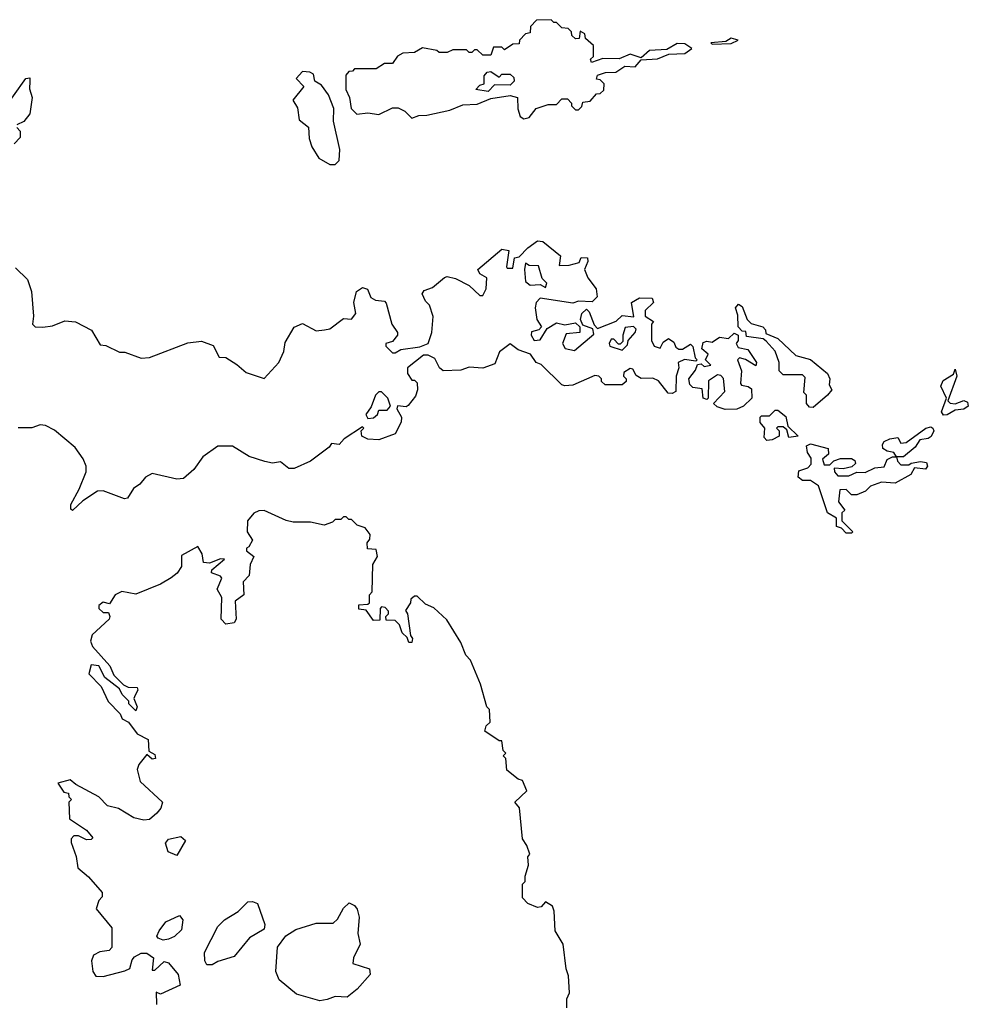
# Model space of a CAD drawing. Extents: x 2494106 to 2685573, y 758056 to 915185.
# Tile 278 of 507: x 2604460 to 2607932, y 853945 to 857550. Entities that reach past the tile are written whole.
import ezdxf

# ---------------------------------------------------------------- set-up
doc = ezdxf.new("R2010")
doc.units = 0

msp = doc.modelspace()

# ---------------------------------------------------------------- linework, layer by layer
at = {"layer": '0CON05XD'}
for points in [[(2606305, 857187.5), (2606325, 857192.5), (2606350, 857225), (2606395, 857240), (2606425, 857240), (2606445, 857260), (2606465, 857260), (2606480, 857245), (2606480, 857235), (2606495, 857220), (2606505, 857220), (2606518.3, 857231.7), (2606521.7, 857248.3), (2606548.3, 857251.7), (2606571.7, 857278.3), (2606585, 857280), (2606598.3, 857291.7), (2606600, 857315), (2606585, 857330), (2606571.7, 857331.7), (2606575, 857346.7), (2606605, 857356.7), (2606641.7, 857358.3), (2606675, 857380), (2606712.5, 857377.5), (2606735, 857402.5), (2606795, 857406.7), (2606836.4, 857423.6), (2606895, 857426.7), (2606920, 857445), (2606895, 857461.2), (2606867, 857463), (2606829.3, 857440.7), (2606765, 857436.7), (2606735, 857410), (2606695, 857423.3), (2606655, 857406.7), (2606595, 857407.5), (2606553.6, 857393.6), (2606550, 857405), (2606560, 857415), (2606560, 857455), (2606531.7, 857481.7), (2606528.3, 857498.3), (2606511.7, 857508.3), (2606508.3, 857481.7), (2606495, 857480), (2606481.7, 857491.7), (2606480, 857505), (2606468.3, 857518.3), (2606445, 857520), (2606425, 857540), (2606415, 857540), (2606405, 857550), (2606351.7, 857548.3), (2606330, 857525), (2606328.3, 857501.7), (2606311.7, 857498.3), (2606290, 857475), (2606288.3, 857461.7), (2606265, 857460), (2606235, 857440), (2606225, 857450), (2606195, 857450), (2606185, 857420), (2606155, 857420), (2606135, 857440), (2606125, 857440), (2606115, 857430), (2606105, 857430), (2606095, 857440), (2606045, 857440), (2606025, 857430), (2605995, 857430), (2605987, 857437), (2605935, 857447.5), (2605905, 857430), (2605863, 857427), (2605843.6, 857416.4), (2605825, 857390), (2605795, 857390), (2605765, 857370), (2605685, 857370), (2605678.3, 857361.7), (2605665, 857360), (2605653.6, 857346.4), (2605653.8, 857295), (2605666.7, 857265), (2605673.3, 857225), (2605694, 857204), (2605735, 857208.8), (2605775, 857203.3), (2605825, 857227.5), (2605845, 857227.5), (2605870, 857215), (2605895, 857190), (2605920.7, 857199.3), (2605950.7, 857200.7), (2606035, 857218.8), (2606081.7, 857238.3), (2606135, 857241.2), (2606185, 857262), (2606255, 857272), (2606282.5, 857265), (2606283.9, 857223.9), (2606292.5, 857195), (2606305, 857187.5)], [(2606995, 857460), (2607065, 857463.3), (2607090, 857475), (2607065, 857482.5), (2607045, 857470), (2606990, 857465), (2606995, 857460)], [(2605615, 857020), (2605630, 857035), (2605632.5, 857075), (2605608.3, 857178.3), (2605610, 857225), (2605590, 857275), (2605565, 857310), (2605540, 857325), (2605535, 857350), (2605521.7, 857358.3), (2605495, 857360), (2605472.5, 857335), (2605500, 857305), (2605460, 857255), (2605477, 857227), (2605483, 857183), (2605517, 857157), (2605520, 857115), (2605530, 857085), (2605555, 857042.5), (2605595, 857020), (2605615, 857020)], [(2606175, 857287.5), (2606130, 857295), (2606145, 857310), (2606160, 857315), (2606160, 857345), (2606171.7, 857358.3), (2606185, 857360), (2606215, 857340), (2606225, 857350), (2606255, 857350), (2606268.3, 857338.3), (2606270, 857325), (2606255, 857310), (2606198.3, 857311.7), (2606175, 857287.5)], [(2604392.3, 857207.7), (2604482.5, 857335), (2604496.7, 857336.7), (2604496.7, 857325), (2604496.4, 857296.4), (2604506.2, 857265), (2604496.7, 857205), (2604475, 857176.7), (2604450, 857165)], [(2604450, 857155), (2604461.7, 857141.7), (2604461.7, 857118.3), (2604440, 857095)], [(2604445, 856641.4), (2604489.1, 856599.1), (2604503.5, 856555), (2604510.6, 856465), (2604506.7, 856435), (2604516.1, 856426.1), (2604545, 856424), (2604580.5, 856429.5), (2604625, 856448), (2604663.9, 856443.9), (2604723, 856413), (2604755, 856360), (2604775, 856357.5), (2604825, 856332.5), (2604845, 856332.5), (2604905, 856311.2), (2604935, 856313.8), (2605075, 856366.7), (2605125, 856373.3), (2605167.7, 856357.7), (2605190, 856315), (2605215, 856313.8), (2605255, 856288), (2605288.8, 856258.8), (2605355, 856236.2), (2605408.8, 856295), (2605426.7, 856335), (2605432.3, 856367.7), (2605465, 856423.8), (2605495, 856438), (2605545, 856411.2), (2605575.9, 856414.1), (2605595, 856418.8), (2605645, 856456.2), (2605675, 856453.8), (2605690, 856475), (2605683.3, 856515), (2605693.3, 856555), (2605715, 856570), (2605733, 856563), (2605745, 856532.5), (2605763, 856523), (2605795, 856520), (2605801.7, 856511.7), (2605822, 856435), (2605842.5, 856405), (2605842.5, 856395), (2605825, 856372.5), (2605800, 856365), (2605800, 856355), (2605825, 856330), (2605835, 856330), (2605855, 856342.5), (2605925, 856352.2), (2605955.8, 856365), (2605968.6, 856405), (2605973, 856463), (2605960, 856505), (2605945, 856520), (2605933.8, 856546.2), (2605941.2, 856558.8), (2605970.7, 856569.3), (2606015, 856606.7), (2606025, 856610), (2606055, 856602.5), (2606105, 856577.5), (2606145, 856540), (2606155, 856540), (2606167.5, 856565), (2606170, 856605), (2606145, 856620), (2606137.5, 856635), (2606225, 856710), (2606250, 856705), (2606242.5, 856645), (2606245, 856640), (2606265, 856640), (2606271.7, 856678.3), (2606288.3, 856681.7), (2606320, 856715), (2606355, 856740), (2606375, 856737.5), (2606440, 856685), (2606435, 856650), (2606471.7, 856651.7), (2606508.3, 856661.7), (2606515, 856680), (2606538.3, 856678.3), (2606540, 856665), (2606527.5, 856635), (2606540, 856605), (2606570, 856565), (2606573.3, 856535), (2606555, 856517.5), (2606505, 856520), (2606485, 856512.5), (2606365, 856530), (2606350, 856515), (2606347.5, 856495), (2606353, 856453), (2606370, 856425), (2606360, 856415), (2606333.3, 856406.7), (2606332.5, 856395), (2606343.3, 856375), (2606365, 856377.5), (2606390.7, 856419.3), (2606425, 856440), (2606455, 856432.5), (2606495, 856440), (2606510, 856425), (2606510, 856405), (2606460, 856400), (2606447.5, 856365), (2606456.7, 856346.7), (2606490.5, 856339.5), (2606561.7, 856398.3), (2606558.3, 856418.3), (2606521.7, 856431.7), (2606512.5, 856452.5), (2606517.5, 856475), (2606535, 856490), (2606545, 856480), (2606562.5, 856432.5), (2606575, 856420), (2606643.6, 856446.4), (2606665, 856466.7), (2606708.3, 856461.7), (2606700, 856515), (2606728.3, 856531.7), (2606775, 856530), (2606780, 856515), (2606750, 856485), (2606750, 856465), (2606780, 856445), (2606772.5, 856435), (2606772.5, 856375), (2606782.5, 856355), (2606805, 856347.5), (2606815, 856370), (2606835, 856382.5), (2606855, 856370), (2606861.7, 856351.7), (2606873.3, 856343.3), (2606885.9, 856344.1), (2606915, 856362.5), (2606923.6, 856353.6), (2606932.5, 856312.5), (2606940, 856305), (2606935, 856300), (2606893.9, 856306.1), (2606870, 856295), (2606872.5, 856275), (2606863.3, 856245), (2606861.7, 856188.3), (2606848.3, 856181.7), (2606833.3, 856183.3), (2606798.3, 856228.3), (2606777.5, 856237.5), (2606735, 856236.7), (2606717, 856247), (2606705, 856270), (2606695, 856272.5), (2606671.7, 856258.3), (2606670, 856245), (2606680, 856235), (2606680, 856225), (2606665, 856213.3), (2606603.6, 856213.6), (2606590, 856225), (2606590, 856235), (2606580, 856245), (2606565, 856247.5), (2606485, 856212.5), (2606455, 856210), (2606445, 856213.3), (2606368.3, 856288.3), (2606350, 856295), (2606330, 856325), (2606285, 856341.2), (2606255, 856363.3), (2606215.9, 856334.1), (2606199.3, 856290.7), (2606155.9, 856274.1), (2606105, 856277.5), (2606075, 856266.7), (2606010, 856265), (2605996.7, 856275), (2605979.8, 856309.8), (2605955, 856322.1), (2605938.5, 856321.5), (2605880, 856275), (2605880, 856255), (2605895, 856230), (2605905, 856230), (2605915, 856220), (2605916.2, 856195), (2605908.3, 856171.7), (2605882.3, 856137.7), (2605875, 856133.3), (2605843.3, 856136.7), (2605840, 856125), (2605857.5, 856095), (2605856.4, 856076.4), (2605835, 856033.3), (2605775, 856012.5), (2605735, 856013.8), (2605712.5, 856025), (2605710, 856045), (2605720, 856055), (2605715, 856060), (2605647.5, 856015), (2605630, 855995), (2605601.7, 855998.3), (2605592.5, 855985), (2605525, 855933.8), (2605465, 855906.7), (2605445, 855906.7), (2605415, 855931.2), (2605385, 855926.2), (2605357, 855933), (2605300.5, 855950.5), (2605238.8, 855988.8), (2605185, 855988.8), (2605130.5, 855949.5), (2605097, 855903), (2605059.5, 855870.5), (2605035, 855868), (2604945, 855888.8), (2604920, 855875), (2604899.8, 855850.2), (2604876.4, 855833.6), (2604855, 855798), (2604844, 855796), (2604765, 855824.6), (2604745, 855824.5), (2604691.7, 855788.3), (2604653.6, 855753.6), (2604647.5, 855757.5), (2604646.7, 855775), (2604678.2, 855831.8), (2604702.9, 855895), (2604702.9, 855915), (2604692.4, 855942.4), (2604663.4, 855983.4), (2604587.8, 856047.8), (2604555, 856063.8), (2604535, 856066.4), (2604505, 856056.4), (2604455, 856055.4)], [(2606385, 856570), (2606390, 856585), (2606373, 856603), (2606359.3, 856649.3), (2606325, 856650), (2606311.7, 856658.3), (2606307.5, 856635), (2606311.7, 856591.7), (2606328.3, 856578.3), (2606365, 856580), (2606385, 856570)], [(2607365, 856130), (2607351.7, 856131.7), (2607340, 856145), (2607340, 856175), (2607330, 856185), (2607335, 856240), (2607325, 856250), (2607255, 856250), (2607240, 856265), (2607240, 856295), (2607226.1, 856336.1), (2607193, 856373), (2607181.7, 856381.7), (2607120, 856390), (2607118.3, 856408.3), (2607105, 856410), (2607090, 856425), (2607088.3, 856468.3), (2607080, 856495), (2607091.7, 856508.3), (2607105, 856500), (2607123, 856453), (2607137.5, 856437.5), (2607180, 856425), (2607190, 856415), (2607191.7, 856401.7), (2607235, 856382.5), (2607301.2, 856321.2), (2607355, 856306), (2607416.7, 856255), (2607426.2, 856235), (2607423, 856213), (2607432.5, 856195), (2607417.5, 856175), (2607365, 856130)], [(2606665, 856340), (2606685, 856360), (2606687.5, 856375), (2606713.3, 856405), (2606716.7, 856416.7), (2606707, 856427), (2606677, 856423), (2606667.5, 856395), (2606667.5, 856372.5), (2606658.3, 856361.7), (2606651.7, 856361.7), (2606635, 856380), (2606625, 856380), (2606617.5, 856365), (2606620, 856355), (2606665, 856340)], [(2607043, 856123), (2607013, 856133), (2607000, 856145), (2607041.7, 856188.3), (2607036.4, 856236.4), (2607027, 856247), (2607015, 856250), (2606981.7, 856228.3), (2606980, 856165), (2606975, 856160), (2606962.5, 856165), (2606958.3, 856198.3), (2606923.6, 856203.6), (2606913.3, 856215), (2606910, 856235), (2606933.6, 856266.4), (2606941.7, 856288.3), (2606955, 856290), (2606965, 856280), (2606990, 856285), (2606970, 856305), (2606980, 856325), (2606956.7, 856345), (2606962, 856368), (2606975, 856373.3), (2606995, 856370), (2607021.7, 856388.3), (2607055, 856382.5), (2607075, 856402.5), (2607090, 856395), (2607090, 856375), (2607082.5, 856365), (2607090, 856350), (2607125, 856342.5), (2607157.5, 856295), (2607155, 856283.3), (2607116.4, 856306.4), (2607095, 856312.5), (2607087.5, 856305), (2607102.5, 856265), (2607098.3, 856218.3), (2607101.7, 856211.7), (2607127, 856207), (2607138.3, 856198.3), (2607140, 856165), (2607110, 856135), (2607085, 856123.8), (2607043, 856123)], [(2607841.7, 856101.7), (2607833.8, 856113.8), (2607852.5, 856165), (2607831.7, 856208.3), (2607840.7, 856229.3), (2607878.3, 856251.7), (2607885, 856270), (2607890, 856245), (2607857.5, 856155), (2607866.4, 856146.4), (2607885, 856143.3), (2607916.4, 856156.4), (2607929.3, 856149.3), (2607932.5, 856135), (2607916.4, 856123.6), (2607885, 856120), (2607855, 856104), (2607841.7, 856101.7)], [(2605735, 856090), (2605755, 856092.5), (2605770, 856105), (2605775, 856120), (2605805, 856120), (2605817.5, 856135), (2605807.5, 856165), (2605785, 856187.5), (2605775, 856187.5), (2605762.5, 856175), (2605747, 856133), (2605727.5, 856105), (2605735, 856090)], [(2607195, 856010), (2607185, 856020), (2607187.5, 856055), (2607170, 856075), (2607170, 856095), (2607175, 856100), (2607205, 856100), (2607225, 856120), (2607235, 856120), (2607265, 856097.5), (2607271.7, 856061.7), (2607310, 856025), (2607275, 856020), (2607268.3, 856048.3), (2607255, 856060), (2607235, 856060), (2607230, 856055), (2607240, 856045), (2607240, 856025), (2607215, 856012.5), (2607195, 856010)], [(2607695, 855950), (2607670, 855950), (2607660, 855965), (2607635, 855970), (2607620, 855980), (2607618, 855995), (2607624.3, 856005.7), (2607645, 856016), (2607675, 856020), (2607685, 856000), (2607705, 856002.5), (2607777.5, 856055), (2607795, 856060), (2607802.5, 856055), (2607806.7, 856045), (2607796, 856024), (2607785, 856016.7), (2607755, 856012.5), (2607737.5, 855985), (2607695, 855950)], [(2607505, 855670), (2607485, 855670), (2607468.3, 855688.3), (2607450, 855695), (2607450, 855725), (2607417.5, 855745), (2607383.9, 855843.9), (2607355, 855862.5), (2607325, 855863.3), (2607310, 855875), (2607311.7, 855898.3), (2607345, 855910), (2607357, 855923), (2607356.7, 855945), (2607343.3, 855965), (2607340, 855990), (2607355, 855996.7), (2607420, 855980), (2607420.7, 855959.3), (2607398.3, 855941.7), (2607405, 855920), (2607425, 855920), (2607440, 855935), (2607465, 855944), (2607505, 855943.8), (2607516.7, 855936.7), (2607520, 855925), (2607506.4, 855913.6), (2607475, 855906.2), (2607441.7, 855908.3), (2607442.5, 855895), (2607455, 855880), (2607495, 855880), (2607525, 855893.3), (2607555, 855892.5), (2607590.7, 855909.3), (2607625, 855912.5), (2607635, 855940), (2607655, 855950), (2607670, 855950), (2607673.3, 855933.3), (2607685, 855920), (2607715, 855920), (2607723, 855927), (2607757, 855933), (2607779.3, 855929.3), (2607783.3, 855915), (2607775.5, 855904.5), (2607735, 855910), (2607722.5, 855885), (2607665, 855853.3), (2607615, 855856.7), (2607575, 855842.5), (2607556.1, 855823.9), (2607525, 855810), (2607505, 855810), (2607485, 855830), (2607461.7, 855828.3), (2607457.5, 855785), (2607480, 855755), (2607470, 855745), (2607470, 855715), (2607510, 855675), (2607505, 855670)], [(2606463, 853933), (2606462.5, 853965), (2606473, 853987), (2606469.5, 854049.5), (2606460, 854075), (2606450, 854165), (2606420, 854215), (2606417, 854287), (2606410, 854305), (2606385, 854320), (2606368.3, 854301.7), (2606355, 854300), (2606320, 854315), (2606300, 854335), (2606300, 854385), (2606310, 854395), (2606310, 854415), (2606322.5, 854455), (2606320, 854485), (2606327.5, 854495), (2606317, 854527), (2606300.7, 854550.7), (2606290, 854665), (2606272.5, 854685), (2606317, 854727), (2606300, 854765), (2606285, 854770), (2606243, 854803), (2606240, 854845), (2606230, 854855), (2606240, 854865), (2606230, 854875), (2606225, 854910), (2606215, 854910), (2606162.5, 854945), (2606167.5, 854965), (2606181.7, 854978.3), (2606180, 855025), (2606170, 855035), (2606147, 855117), (2606110, 855205), (2606093, 855223), (2606075, 855270), (2606023, 855353), (2605976.4, 855396.4), (2605945, 855410), (2605915, 855440), (2605905, 855440), (2605891.7, 855428.3), (2605890, 855415), (2605872.5, 855387.5), (2605880, 855375), (2605890, 855295), (2605897.5, 855285), (2605895, 855270), (2605885, 855270), (2605878.3, 855288.3), (2605860, 855305), (2605850, 855335), (2605835, 855350), (2605801.7, 855351.7), (2605800, 855365), (2605810, 855375), (2605810, 855385), (2605798.3, 855398.3), (2605785, 855400), (2605780, 855395), (2605778.3, 855351.7), (2605755, 855350), (2605728.3, 855388.3), (2605701.7, 855391.7), (2605701.7, 855408.3), (2605735, 855410), (2605740, 855415), (2605740, 855445), (2605750, 855455), (2605752.5, 855555), (2605770, 855585), (2605765, 855610), (2605733, 855613), (2605732.5, 855635), (2605741.7, 855648.3), (2605742.5, 855665), (2605725, 855690), (2605695, 855700), (2605675, 855720), (2605665, 855720), (2605655, 855730), (2605645, 855730), (2605635, 855720), (2605615, 855720), (2605605, 855710), (2605575, 855700), (2605525, 855710), (2605460.7, 855710.7), (2605435, 855716.7), (2605355, 855753.3), (2605335, 855752.5), (2605317, 855743), (2605293.3, 855715), (2605292.5, 855675), (2605312.5, 855645), (2605299.3, 855620.7), (2605290, 855615), (2605290, 855605), (2605317.5, 855585), (2605303.3, 855555), (2605300, 855515), (2605278.3, 855491.7), (2605280, 855445), (2605248.3, 855421.7), (2605252.5, 855355), (2605245, 855342.5), (2605215, 855337.5), (2605197.5, 855355), (2605200, 855435), (2605182.5, 855465), (2605200, 855505), (2605195, 855512.5), (2605162.5, 855525), (2605163.6, 855536.4), (2605210, 855575), (2605195, 855576.7), (2605155, 855560), (2605132.5, 855562.5), (2605127.5, 855595), (2605111.7, 855621.7), (2605051.7, 855588.3), (2605051.7, 855548.3), (2605035.9, 855524.1), (2605015, 855506.7), (2604976, 855484), (2604885, 855446.7), (2604833.6, 855456.4), (2604810, 855445), (2604788.3, 855411.7), (2604765, 855417.5), (2604750, 855405), (2604750, 855395), (2604765, 855380), (2604785, 855380), (2604790, 855365), (2604787.5, 855355), (2604725, 855297.5), (2604718.8, 855275), (2604726.7, 855255), (2604790, 855185), (2604805, 855150), (2604840, 855115), (2604857, 855107), (2604890, 855105), (2604892.5, 855095), (2604883.3, 855076.7), (2604877.5, 855065), (2604890, 855035), (2604885, 855020), (2604860, 855045), (2604860, 855055), (2604835, 855080), (2604825, 855100), (2604771.7, 855141.7), (2604750, 855185), (2604721.7, 855188.3), (2604712.5, 855155), (2604758.3, 855108.3), (2604783.9, 855053.9), (2604828.3, 855008.3), (2604835, 854990), (2604858.3, 854978.3), (2604890, 854935), (2604930, 854915), (2604932.5, 854872.5), (2604955, 854860), (2604957.5, 854845), (2604945, 854842.5), (2604925, 854860), (2604896.4, 854823.6), (2604890, 854805), (2604901.2, 854761.2), (2604982.5, 854685), (2604976.7, 854663.3), (2604962.5, 854645), (2604935, 854622.5), (2604915, 854620), (2604877.5, 854627.5), (2604821.7, 854661.7), (2604781.7, 854671.7), (2604750, 854705), (2604665, 854750), (2604645, 854767.5), (2604600, 854755), (2604621.7, 854721.7), (2604638.3, 854718.3), (2604640, 854705), (2604650, 854695), (2604640, 854685), (2604642.5, 854625), (2604705, 854582.5), (2604727.5, 854555), (2604721.7, 854548.3), (2604705, 854547.5), (2604675, 854562.5), (2604658.3, 854561.7), (2604648.3, 854551.7), (2604648.3, 854538.3), (2604667, 854487), (2604672.5, 854445), (2604711.7, 854411.7), (2604762.5, 854355), (2604761.7, 854338.3), (2604750, 854325), (2604740, 854295), (2604797.5, 854225), (2604797, 854153), (2604787, 854143), (2604753, 854137), (2604730, 854125), (2604722.5, 854105), (2604727.5, 854065), (2604738.3, 854048.3), (2604765, 854047.5), (2604845, 854067.5), (2604863, 854077), (2604871.2, 854108.8), (2604880.7, 854119.3), (2604905, 854132.5), (2604925, 854132.5), (2604950, 854115), (2604945, 854070), (2604955, 854070), (2604988.3, 854101.7), (2605005, 854097.5), (2605040, 854055), (2605047.5, 854015), (2604975, 853982.5), (2604960, 853990), (2604961.2, 853945)], [(2605035, 854490), (2605004.1, 854504.1), (2604993.3, 854535), (2605005, 854550), (2605049.3, 854559.3), (2605067.5, 854545), (2605035, 854490)], [(2605165, 854090), (2605145, 854090), (2605137.5, 854105), (2605136.7, 854135), (2605185, 854230), (2605210, 854255), (2605260, 854285), (2605295, 854320), (2605311.7, 854321.7), (2605330, 854315), (2605357, 854237), (2605355, 854220), (2605300.7, 854189.3), (2605245, 854120), (2605185, 854102.5), (2605165, 854090)], [(2605558.3, 853958.3), (2605473, 853983), (2605410, 854035), (2605397.5, 854065), (2605403.3, 854155), (2605434.1, 854195.9), (2605470.5, 854219.5), (2605545, 854242.5), (2605607, 854243), (2605623, 854257), (2605645, 854297.5), (2605666.4, 854316.4), (2605685, 854306.7), (2605695, 854293.3), (2605702.5, 854265), (2605698, 854205), (2605706.7, 854165), (2605682.5, 854115), (2605680, 854095), (2605740, 854075), (2605742.5, 854055), (2605695, 854001.2), (2605658.3, 853971.7), (2605615, 853974), (2605585, 853962.5), (2605558.3, 853958.3)], [(2604985, 854180), (2604967, 854187), (2604962.5, 854195), (2604970, 854215), (2604995, 854247.5), (2605045, 854270), (2605057.5, 854255), (2605051.7, 854218.3), (2605026.1, 854193.9), (2605005, 854183.8), (2604985, 854180)]]:
    msp.add_lwpolyline(points, dxfattribs=at)

doc.saveas('drawing.dxf')
